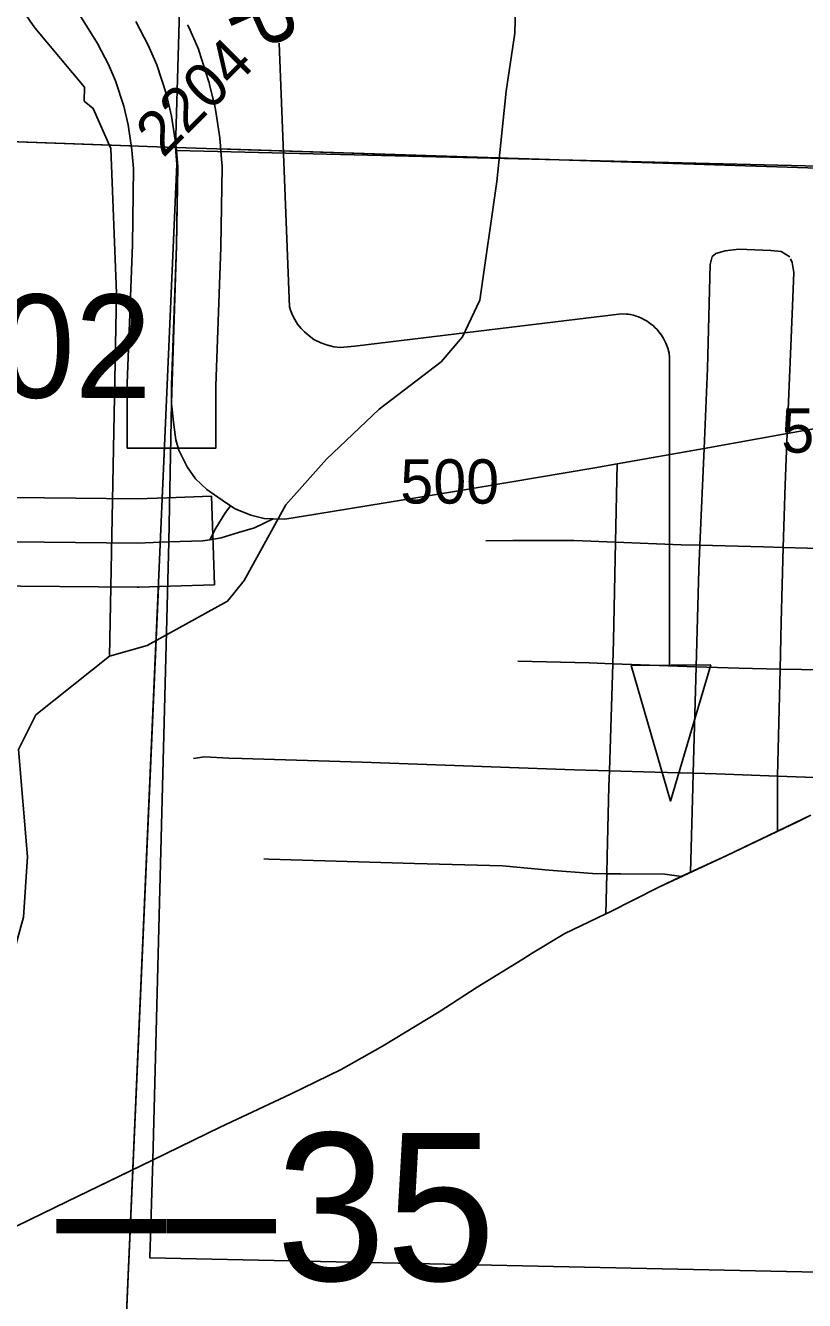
# Model space of a CAD drawing. Extents: x -157.2 to -99.3, y 12.2 to 46.2.
# Drawn here: x -114.355 to -113.827, y 17.293 to 18.157 of the extents above; entities that cross this region are included whole.
import ezdxf

# ---------------------------------------------------------------- set-up
doc = ezdxf.new("R2010")
doc.units = 0
for name, color, linetype in [('tdCoCityStreetMajor', 7, 'Continuous'), ('tdCoCityStreetMinor', 7, 'Continuous'), ('tdCoCorpBndry', 7, 'Continuous'), ('tdCoDirctArrow', 7, 'Continuous'), ('tdCoHydroRiver', 7, 'Continuous'), ('tdCoPriCL', 7, 'Continuous'), ('tdCoPriNonDiv', 7, 'Continuous'), ('tdCoPriNonDivCL', 7, 'Continuous'), ('tdCoSecRdNmbr', 7, 'Continuous'), ('tdCoSecRdTxt', 7, 'Continuous'), ('tdCoSecRteBand', 7, 'Continuous'), ('tdCoSecRteCL', 7, 'Continuous'), ('tdCoSectLine', 7, 'Continuous'), ('tdCoSectLinePart', 7, 'Continuous'), ('tdCoSurfAsphaltUnbanded', 7, 'Continuous'), ('tdCoSurfConc', 7, 'Continuous'), ('tdCoSurfConcUnbanded', 7, 'Continuous'), ('tdCoSurfGravel', 7, 'Continuous'), ('tdStHwyPriRefPost1', 7, 'Continuous'), ('tdStHwyPriRefPost5', 7, 'Continuous')]:
    doc.layers.add(name, color=color, linetype=linetype)

msp = doc.modelspace()

# ---------------------------------------------------------------- linework, layer by layer
at = {"layer": 'tdCoCityStreetMajor'}
for points in [[(-114.21585, 17.83139), (-114.21986, 17.82611), (-114.22578, 17.81624), (-114.22996, 17.80837)], [(-114.25777, 17.80684), (-114.23466, 17.80761), (-114.22996, 17.80837), (-114.22233, 17.80959), (-114.21049, 17.81329), (-114.19964, 17.81649), (-114.18703, 17.8225)]]:
    msp.add_lwpolyline(points, dxfattribs=at)
at = {"layer": 'tdCoCityStreetMinor'}
for p, q in [((-113.83898, 17.88026), (-113.83565, 17.96107)), ((-113.95938, 17.6518), (-113.92854, 17.65094)), ((-113.84547, 17.61076), (-113.8455, 17.64823))]:
    msp.add_line(p, q, dxfattribs=at)
for points in [[(-113.89529, 17.8702), (-113.89293, 17.92446), (-113.89121, 17.99475), (-113.88973, 18.00017), (-113.88881, 18.0009)], [(-113.88881, 18.0009), (-113.88726, 18.00215), (-113.8811, 18.00412), (-113.87173, 18.0051), (-113.85002, 18.00436), (-113.84312, 18.00362), (-113.83723, 17.99994)], [(-113.83565, 17.96107), (-113.83449, 17.98932), (-113.83572, 17.99623), (-113.83672, 17.99873)], [(-113.8455, 17.64823), (-113.84385, 17.72077), (-113.84312, 17.75258), (-113.84164, 17.8032), (-113.84041, 17.84555), (-113.83898, 17.88026)], [(-113.90068, 17.72232), (-113.89885, 17.78809), (-113.89814, 17.80458), (-113.89529, 17.8702)], [(-113.96191, 17.55464), (-113.96121, 17.58209), (-113.96091, 17.5938), (-113.95972, 17.64136), (-113.95938, 17.6518), (-113.95706, 17.72437), (-113.95656, 17.74), (-113.95519, 17.80668), (-113.9541, 17.85971)], [(-114.04312, 17.80757), (-114.02487, 17.80782), (-113.98319, 17.80782), (-113.95519, 17.80668)], [(-113.95519, 17.80668), (-113.91069, 17.80486), (-113.89814, 17.80458), (-113.85496, 17.80363), (-113.84164, 17.8032), (-113.80884, 17.80215), (-113.76937, 17.80095)], [(-114.02142, 17.72619), (-113.97308, 17.72496), (-113.95706, 17.72437)], [(-113.95706, 17.72437), (-113.90068, 17.72232), (-113.87173, 17.72126), (-113.84385, 17.72077), (-113.77106, 17.71947)], [(-113.90444, 17.58295), (-113.90296, 17.64066), (-113.90269, 17.65022), (-113.90068, 17.72232)], [(-114.2409, 17.6601), (-114.2335, 17.66133), (-114.21697, 17.66035), (-114.20822, 17.66009)], [(-114.20822, 17.66009), (-114.12672, 17.65764), (-113.98319, 17.65246), (-113.95938, 17.6518)], [(-113.92854, 17.65094), (-113.90269, 17.65022), (-113.88693, 17.64978), (-113.8455, 17.64823)], [(-113.8455, 17.64823), (-113.80136, 17.64657), (-113.78804, 17.64633), (-113.77281, 17.6473)], [(-114.19343, 17.59221), (-114.19009, 17.59204), (-114.09139, 17.58914)], [(-114.09139, 17.58914), (-114.03169, 17.58739), (-114.02931, 17.58716)], [(-114.02931, 17.58716), (-114.00037, 17.58443), (-113.97077, 17.58221), (-113.96121, 17.58209)], [(-113.96121, 17.58209), (-113.95154, 17.58196), (-113.92195, 17.58172), (-113.91046, 17.58015)]]:
    msp.add_lwpolyline(points, dxfattribs=at)
at = {"layer": 'tdCoCorpBndry'}
msp.add_lwpolyline([(-114.25257, 18.07213), (-113.76208, 18.06013), (-113.7319, 18.05862), (-113.56125, 18.05171), (-113.5099, 18.05003), (-113.51168, 17.97551), (-113.51348, 17.92734), (-113.51727, 17.82635), (-113.51727, 17.81427), (-113.52222, 17.57342), (-113.77555, 17.5785), (-113.77657, 17.56059), (-113.78224, 17.42224), (-113.78348, 17.39265), (-113.78689, 17.31148), (-114.27053, 17.32191), (-114.26843, 17.38813), (-114.25778, 17.80684), (-114.25584, 17.9012), (-114.25239, 18.00742), (-114.25176, 18.0529), (-114.25165, 18.06094)], close=True, dxfattribs=at)
at = {"layer": 'tdCoDirctArrow'}
msp.add_lwpolyline([(-114.18306, 18.14479), (-114.17595, 17.9661), (-114.17523, 17.96382), (-114.174, 17.9604), (-114.17239, 17.95756), (-114.1705, 17.95443), (-114.16803, 17.9514), (-114.16586, 17.94913), (-114.16273, 17.94638), (-114.15942, 17.94401), (-114.15477, 17.94173), (-114.15089, 17.94031), (-114.14596, 17.93898), (-114.14178, 17.93863), (-114.13169, 17.93945), (-113.95131, 17.96148), (-113.9477, 17.96125), (-113.9467, 17.96112), (-113.94516, 17.96089), (-113.94308, 17.96039), (-113.94137, 17.95985), (-113.93963, 17.95926), (-113.93764, 17.95842), (-113.93598, 17.95764), (-113.93393, 17.95643), (-113.93152, 17.95472), (-113.92983, 17.95342), (-113.92857, 17.95216), (-113.92714, 17.95076), (-113.92585, 17.94924), (-113.92417, 17.94697), (-113.9227, 17.94461), (-113.9211, 17.94154), (-113.91992, 17.93821), (-113.91903, 17.93484), (-113.91865, 17.93178), (-113.91865, 17.92444), (-113.9188, 17.72382)], dxfattribs=at)
msp.add_lwpolyline([(-113.89065, 17.72368), (-113.91806, 17.63127), (-113.94454, 17.72323)], close=True, dxfattribs=at)
at = {"layer": 'tdCoHydroRiver'}
for points in [[(-114.57557, 18.73831), (-114.56994, 18.69532), (-114.57515, 18.6653), (-114.58529, 18.62271), (-114.58941, 18.56252), (-114.58062, 18.51944), (-114.57753, 18.5146), (-114.57769, 18.50829), (-114.50928, 18.40712), (-114.4927, 18.3767), (-114.476, 18.35103), (-114.46096, 18.32223), (-114.43217, 18.27573), (-114.38486, 18.21297), (-114.38195, 18.20343), (-114.34847, 18.15523), (-114.31479, 18.11491), (-114.31503, 18.10545), (-114.30885, 18.10055), (-114.29692, 18.07342), (-114.29312, 17.97548), (-114.29785, 17.72942)], [(-114.29785, 17.72942), (-114.27242, 17.73666), (-114.21799, 17.76682), (-114.20659, 17.78073), (-114.17845, 17.83209), (-114.15083, 17.86294), (-114.11524, 17.89675), (-114.07339, 17.92882), (-114.05875, 17.94579), (-114.04706, 17.97074), (-114.03554, 18.05093), (-114.02923, 18.11232), (-114.02349, 18.15162), (-114.01867, 18.33929)], [(-114.50636, 16.8605), (-114.50439, 16.87623), (-114.47822, 16.91186), (-114.47944, 16.92609), (-114.50556, 16.95359), (-114.51008, 16.96159), (-114.50738, 17.00571), (-114.49148, 17.07159), (-114.48755, 17.10147), (-114.48044, 17.13285), (-114.45557, 17.26627), (-114.43765, 17.30906), (-114.43014, 17.35589), (-114.42378, 17.38943), (-114.39293, 17.46831), (-114.37331, 17.49464), (-114.36648, 17.51498), (-114.35605, 17.55259), (-114.35342, 17.59355), (-114.35944, 17.6663), (-114.34779, 17.68967), (-114.29785, 17.72942)]]:
    msp.add_lwpolyline(points, dxfattribs=at)
at = {"layer": 'tdCoPriCL'}
msp.add_lwpolyline([(-114.39482, 17.32697), (-114.32651, 17.36002), (-114.29238, 17.37665), (-114.26881, 17.38813), (-114.22294, 17.41033), (-114.17534, 17.43277), (-114.14107, 17.44954), (-114.11295, 17.46532), (-114.07473, 17.4885), (-114.04883, 17.50527), (-114.01805, 17.52423), (-114.0116, 17.5282), (-113.98965, 17.54152), (-113.9679, 17.55195), (-113.96229, 17.55464), (-113.95981, 17.55582), (-113.92602, 17.57309), (-113.91084, 17.58015), (-113.90482, 17.58295), (-113.87991, 17.59454), (-113.84585, 17.61076), (-113.83255, 17.61709), (-113.82294, 17.62167)], dxfattribs=at)
at = {"layer": 'tdCoPriNonDiv'}
msp.add_lwpolyline([(-114.39482, 17.32697), (-114.32651, 17.36002), (-114.26881, 17.38813), (-114.22294, 17.41033), (-114.17534, 17.43277), (-114.14107, 17.44954), (-114.11295, 17.46532), (-114.07473, 17.4885), (-114.04883, 17.50527), (-114.01805, 17.52423), (-114.0116, 17.5282), (-113.98965, 17.54152), (-113.96229, 17.55464), (-113.95981, 17.55582), (-113.92602, 17.57309), (-113.87991, 17.59454), (-113.82294, 17.62167)], dxfattribs=at)
at = {"layer": 'tdCoPriNonDivCL'}
msp.add_lwpolyline([(-114.39482, 17.32697), (-114.32651, 17.36002), (-114.26881, 17.38813), (-114.22294, 17.41033), (-114.17534, 17.43277), (-114.14107, 17.44954), (-114.11295, 17.46532), (-114.07473, 17.4885), (-114.04883, 17.50527), (-114.01805, 17.52423), (-114.0116, 17.5282), (-113.98965, 17.54152), (-113.9679, 17.55195), (-113.96229, 17.55464), (-113.95981, 17.55582), (-113.92602, 17.57309), (-113.91084, 17.58015), (-113.90482, 17.58295), (-113.87991, 17.59454), (-113.84585, 17.61076), (-113.83255, 17.61709), (-113.82294, 17.62167)], dxfattribs=at)
msp.add_lwpolyline([(-114.39482, 17.32697), (-114.32651, 17.36002), (-114.26881, 17.38813), (-114.22294, 17.41033), (-114.17534, 17.43277), (-114.14107, 17.44954), (-114.11295, 17.46532), (-114.07473, 17.4885), (-114.04883, 17.50527), (-114.01805, 17.52423), (-114.0116, 17.5282), (-113.98965, 17.54152), (-113.9679, 17.55195), (-113.96229, 17.55464), (-113.95981, 17.55582), (-113.92602, 17.57309), (-113.91084, 17.58015), (-113.90482, 17.58295), (-113.87991, 17.59454), (-113.84585, 17.61076), (-113.83255, 17.61709), (-113.82294, 17.62167)], dxfattribs=at)
at = {"layer": 'tdCoSecRteBand'}
for points in [[(-114.24504, 18.15721), (-114.2446, 18.15636), (-114.24421, 18.15549), (-114.23829, 18.14217), (-114.23764, 18.1407), (-114.23714, 18.13916), (-114.23073, 18.11918), (-114.23036, 18.11802), (-114.23008, 18.11683), (-114.22663, 18.10203), (-114.22637, 18.10091), (-114.22619, 18.09978), (-114.22323, 18.08054), (-114.22307, 18.07949), (-114.22298, 18.07843), (-114.22267, 18.07458), (-114.22175, 18.06339), (-114.22163, 18.06196), (-114.22165, 18.06052), (-114.22239, 18.00701), (-114.2224, 18.00667), (-114.22241, 18.00633), (-114.22584, 17.91267), (-114.22584, 17.9012), (-114.22584, 17.9004), (-114.22584, 17.8704), (-114.28584, 17.8704), (-114.28584, 17.9004), (-114.28584, 17.9012), (-114.28584, 17.91322), (-114.28584, 17.91377), (-114.28582, 17.91432), (-114.28238, 18.00818), (-114.28167, 18.05992), (-114.28247, 18.06968), (-114.2827, 18.07247), (-114.28532, 18.08952), (-114.28823, 18.10201), (-114.29378, 18.11928), (-114.29865, 18.13025), (-114.30608, 18.14446), (-114.34933, 18.21418)], [(-114.38382, 17.83712), (-114.27916, 17.83614), (-114.25878, 17.83682), (-114.2288, 17.83783), (-114.22679, 17.77786), (-114.25677, 17.77686), (-114.27779, 17.77615), (-114.27844, 17.77613), (-114.27908, 17.77614), (-114.38433, 17.77712)]]:
    msp.add_lwpolyline(points, dxfattribs=at)
at = {"layer": 'tdCoSecRteCL'}
for points in [[(-114.28001, 18.15933), (-114.27163, 18.14331), (-114.26571, 18.12999), (-114.2593, 18.11001), (-114.25584, 18.09522), (-114.25288, 18.07598), (-114.25257, 18.07213), (-114.25165, 18.06094), (-114.25239, 18.00742), (-114.25584, 17.91322), (-114.25584, 17.9012), (-114.25584, 17.9004), (-114.25461, 17.88807), (-114.25288, 17.87598), (-114.25091, 17.86908), (-114.24524, 17.85773), (-114.23957, 17.8496), (-114.23192, 17.84244), (-114.22156, 17.83505), (-114.21585, 17.83139), (-114.21269, 17.82937), (-114.20208, 17.82494), (-114.1932, 17.82272), (-114.18703, 17.8225), (-114.17915, 17.82222), (-114.15819, 17.82568), (-114.06423, 17.84097), (-113.96929, 17.85699), (-113.9541, 17.85971), (-113.89529, 17.8702), (-113.83898, 17.88026), (-113.79937, 17.88733)], [(-115.04797, 17.6086), (-115.04081, 17.61403), (-115.0349, 17.62143), (-115.0312, 17.62956), (-115.02898, 17.63844), (-115.02774, 17.652), (-115.02528, 17.76076), (-115.02478, 17.77802), (-115.02331, 17.78419), (-115.01961, 17.79158), (-115.01147, 17.79923), (-115.00234, 17.80465), (-114.99051, 17.80811), (-114.97892, 17.80959), (-114.92959, 17.80909), (-114.84599, 17.80909), (-114.6894, 17.80909), (-114.63046, 17.80885), (-114.50518, 17.80786), (-114.3841, 17.80712), (-114.2788, 17.80613), (-114.25777, 17.80684)]]:
    msp.add_lwpolyline(points, dxfattribs=at)
at = {"layer": 'tdCoSectLine'}
for points in [[(-114.2531, 18.07405), (-114.22409, 19.07355)], [(-115.26541, 18.11052), (-114.2531, 18.07405)], [(-114.2531, 18.07405), (-114.25218, 18.06279), (-114.29559, 17.07336)], [(-114.2531, 18.07405), (-113.26351, 18.04232)]]:
    msp.add_lwpolyline(points, dxfattribs=at)
at = {"layer": 'tdCoSectLinePart'}
for points in [[(-115.26541, 18.11052), (-114.28391, 18.07516)], [(-114.223, 18.07309), (-114, 18.06594)], [(-114.26059, 17.87121), (-114.2621, 17.83671)], [(-114.26474, 17.77664), (-114.29559, 17.07336)]]:
    msp.add_lwpolyline(points, dxfattribs=at)
at = {"layer": 'tdCoSurfAsphaltUnbanded'}
msp.add_lwpolyline([(-114.25584, 17.9004), (-114.25461, 17.88807), (-114.25288, 17.87598), (-114.25091, 17.86908), (-114.24524, 17.85773), (-114.23957, 17.8496), (-114.23192, 17.84244), (-114.22156, 17.83505), (-114.21585, 17.83139), (-114.21269, 17.82937), (-114.20208, 17.82494), (-114.1932, 17.82272), (-114.18703, 17.8225), (-114.17915, 17.82222), (-114.15819, 17.82568), (-114.06423, 17.84097), (-113.96929, 17.85699), (-113.9541, 17.85971), (-113.89529, 17.8702)], dxfattribs=at)
at = {"layer": 'tdCoSurfConc'}
msp.add_line((-114.25584, 17.9012), (-114.25584, 17.9004), dxfattribs=at)
for points in [[(-114.28001, 18.15933), (-114.27163, 18.14331), (-114.26571, 18.12999), (-114.2593, 18.11001), (-114.25584, 18.09522), (-114.25288, 18.07598), (-114.25257, 18.07213)], [(-114.25257, 18.07213), (-114.25165, 18.06094), (-114.25239, 18.00742), (-114.25584, 17.91322), (-114.25584, 17.9012)]]:
    msp.add_lwpolyline(points, dxfattribs=at)
at = {"layer": 'tdCoSurfConcUnbanded'}
msp.add_lwpolyline([(-113.89529, 17.8702), (-113.83898, 17.88026), (-113.79937, 17.88733), (-113.76705, 17.89375)], dxfattribs=at)
at = {"layer": 'tdCoSurfGravel'}
msp.add_lwpolyline([(-115.04797, 17.6086), (-115.04081, 17.61403), (-115.0349, 17.62143), (-115.0312, 17.62956), (-115.02898, 17.63844), (-115.02774, 17.652), (-115.02528, 17.76076), (-115.02478, 17.77802), (-115.02331, 17.78419), (-115.01961, 17.79158), (-115.01147, 17.79923), (-115.00234, 17.80465), (-114.99051, 17.80811), (-114.97892, 17.80959), (-114.92959, 17.80909), (-114.84599, 17.80909), (-114.6894, 17.80909), (-114.63046, 17.80885), (-114.50518, 17.80786), (-114.3841, 17.80712), (-114.2788, 17.80613), (-114.25777, 17.80684)], dxfattribs=at)

# ---------------------------------------------------------------- texts
at = {"layer": 'tdCoSecRdNmbr'}
for s, height, rotation, p in [('2204', 0.03, 44.91389, (-114.26158, 18.06644)), ('2702', 0.07, 359.91326, (-114.47758, 17.90473)), ('505', 0.03, 359.91363, (-113.84302, 17.86732)), ('500', 0.03, 359.91363, (-114.10101, 17.8329))]:
    msp.add_text(s, height=height, rotation=rotation, dxfattribs=at).set_placement(p)
at = {"layer": 'tdCoSecRdTxt'}
msp.add_text('DANBURY BLACK TOP', height=0.04, rotation=294.01009, dxfattribs=at).set_placement((-114.43915, 18.65907))
at = {"layer": 'tdStHwyPriRefPost1'}
msp.add_text('‒‒35', height=0.1, dxfattribs=at).set_placement((-114.33383, 17.30648))
at = {"layer": 'tdStHwyPriRefPost5'}
msp.add_text('‒‒35', height=0.1, dxfattribs=at).set_placement((-114.33383, 17.30648))

doc.saveas('drawing.dxf')
